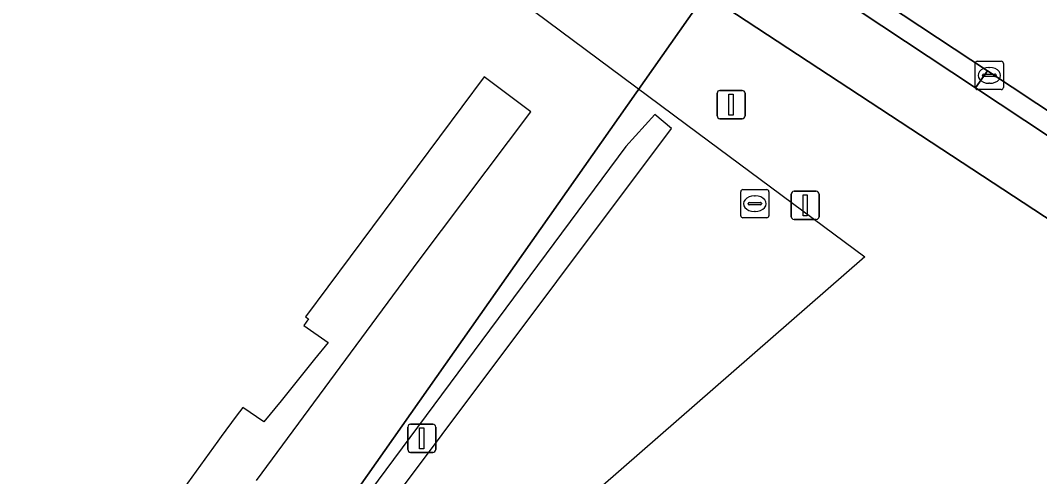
# Model space of a CAD drawing. Extents: x 159716 to 160783, y 383290 to 384031.
# Drawn here: x 160492.34 to 160528.52, y 383745.84 to 383762.02 of the extents above; entities that cross this region are included whole.
import ezdxf

# ---------------------------------------------------------------- set-up
doc = ezdxf.new("R2010")
doc.units = 0
for name, color, linetype in [('IMGEO_Berm_open', 7, 'Continuous'), ('IMGEO_Fietspad_gesloten', 7, 'Continuous'), ('IMGEO_Kolk', 7, 'Continuous'), ('IMGEO_Lichtmast', 7, 'Continuous'), ('IMGEO_Pand_vergunning_verleend', 7, 'Continuous'), ('IMGEO_Rijbaan_lokaal_gesloten', 7, 'Continuous'), ('IMGEO_Rijbaan_lokaal_open', 7, 'Continuous'), ('IMGEO_Terreindeel_zand', 7, 'Continuous'), ('IMGEO_Voetpad_open', 7, 'Continuous')]:
    doc.layers.add(name, color=color, linetype=linetype)

msp = doc.modelspace()

# ---------------------------------------------------------------- linework, layer by layer
at = {"layer": 'IMGEO_Berm_open'}
msp.add_lwpolyline([(160526.669, 383760.235), (160526.248, 383759.623), (160530.627, 383756.727), (160533.96, 383754.558), (160534.37, 383755.168), (160531.02, 383757.354)], close=True, dxfattribs=at)
at = {"layer": 'IMGEO_Fietspad_gesloten'}
msp.add_lwpolyline([(160530.627, 383756.727), (160526.248, 383759.623), (160522.078, 383762.38), (160518.075, 383765.054), (160516.655, 383762.968), (160541.795, 383746.477), (160545.488, 383747.383), (160541.119, 383750), (160539.159, 383751.174), (160533.96, 383754.558)], close=True, dxfattribs=at)
at = {"layer": 'IMGEO_Kolk'}
for p, q in [((160526.237, 383759.642), (160526.237, 383760.494)), ((160526.312, 383760.568), (160527.164, 383760.568)), ((160527.238, 383760.494), (160527.238, 383759.642)), ((160526.496, 383760.062), (160526.496, 383760.074)), ((160526.539, 383760.111), (160526.937, 383760.111)), ((160526.725, 383760.348), (160526.75, 383760.348)), ((160526.98, 383760.074), (160526.98, 383760.062)), ((160526.934, 383760.025), (160526.536, 383760.025)), ((160526.748, 383759.788), (160526.723, 383759.788)), ((160527.164, 383759.568), (160526.312, 383759.568)), ((160517.912, 383755.091), (160517.912, 383755.943)), ((160517.987, 383756.017), (160518.839, 383756.017)), ((160518.4, 383755.797), (160518.425, 383755.797)), ((160518.913, 383755.943), (160518.913, 383755.091)), ((160518.171, 383755.511), (160518.171, 383755.523)), ((160518.609, 383755.474), (160518.211, 383755.474)), ((160518.214, 383755.56), (160518.612, 383755.56)), ((160518.655, 383755.523), (160518.655, 383755.511)), ((160518.839, 383755.017), (160517.987, 383755.017)), ((160518.423, 383755.237), (160518.398, 383755.237))]:
    msp.add_line(p, q, dxfattribs=at)
for points in [[(160526.237, 383759.642), (160526.237, 383760.494)], [(160526.312, 383760.568), (160527.164, 383760.568)], [(160527.238, 383760.494), (160527.238, 383759.642)], [(160527.164, 383759.568), (160526.312, 383759.568)], [(160517.912, 383755.091), (160517.912, 383755.943)], [(160517.987, 383756.017), (160518.839, 383756.017)], [(160518.913, 383755.943), (160518.913, 383755.091)], [(160518.839, 383755.017), (160517.987, 383755.017)]]:
    msp.add_lwpolyline(points, dxfattribs=at)
for centre, radius, start, end in [((160526.314, 383760.492), 0.0765, 91.552, 178.448), ((160526.314, 383760.492), 0.0765, 91.552, 178.448), ((160527.162, 383760.492), 0.0765, 1.552, 88.448), ((160527.162, 383760.492), 0.0765, 1.552, 88.448), ((160526.536, 383760.071), 0.0403, 85.8775, 175.7526), ((160526.941, 383760.073), 0.0386, 1.7309, 96.639), ((160526.533, 383760.061), 0.0366, 178.938, 274.7102), ((160526.937, 383760.068), 0.043, 264.8664, 352.4533), ((160526.314, 383759.644), 0.0765, 181.552, 268.448), ((160526.314, 383759.644), 0.0765, 181.552, 268.448), ((160527.162, 383759.644), 0.0765, 271.552, 358.448), ((160527.162, 383759.644), 0.0765, 271.552, 358.448), ((160517.989, 383755.941), 0.0765, 91.552, 178.448), ((160517.989, 383755.941), 0.0765, 91.552, 178.448), ((160518.837, 383755.941), 0.0765, 1.552, 88.448), ((160518.837, 383755.941), 0.0765, 1.552, 88.448), ((160518.211, 383755.52), 0.0403, 85.8775, 175.7526), ((160518.208, 383755.51), 0.0366, 178.938, 274.7102), ((160518.612, 383755.517), 0.043, 264.8664, 352.4533), ((160518.616, 383755.522), 0.0386, 1.7309, 96.639), ((160517.989, 383755.093), 0.0765, 181.552, 268.448), ((160517.989, 383755.093), 0.0765, 181.552, 268.448), ((160518.837, 383755.093), 0.0765, 271.552, 358.448), ((160518.837, 383755.093), 0.0765, 271.552, 358.448)]:
    msp.add_arc(centre, radius, start, end, dxfattribs=at)
for centre, major_axis, ratio, start_param, end_param in [((160526.724, 383760.068), (-0.387, 0.002), 0.722429, 4.712389, 7.853982), ((160526.749, 383760.068), (-0.39, 0.002), 0.717154, 1.570796, 4.712389), ((160518.399, 383755.517), (-0.387, 0.002), 0.722429, 4.712389, 7.853982), ((160518.424, 383755.517), (-0.39, 0.002), 0.717154, 1.570796, 4.712389)]:
    msp.add_ellipse(centre, major_axis=major_axis, ratio=ratio, start_param=start_param, end_param=end_param, dxfattribs=at)
at = {"layer": 'IMGEO_Lichtmast'}
for p, q in [((160517.074, 383758.633), (160517.074, 383759.433)), ((160517.074, 383759.433), (160517.074, 383758.633)), ((160517.174, 383759.533), (160517.964, 383759.533)), ((160517.964, 383759.533), (160517.174, 383759.533)), ((160518.064, 383759.433), (160518.064, 383758.633)), ((160518.064, 383758.633), (160518.064, 383759.433)), ((160517.964, 383758.533), (160517.174, 383758.533)), ((160517.174, 383758.533), (160517.964, 383758.533)), ((160519.705, 383755.057), (160519.705, 383755.857)), ((160519.705, 383755.857), (160519.705, 383755.057)), ((160519.805, 383755.957), (160520.595, 383755.957)), ((160520.595, 383755.957), (160519.805, 383755.957)), ((160520.695, 383755.857), (160520.695, 383755.057)), ((160520.695, 383755.057), (160520.695, 383755.857)), ((160520.595, 383754.957), (160519.805, 383754.957)), ((160519.805, 383754.957), (160520.595, 383754.957)), ((160506.092, 383746.795), (160506.092, 383747.595)), ((160506.092, 383747.595), (160506.092, 383746.795)), ((160506.192, 383747.695), (160506.982, 383747.695)), ((160506.982, 383747.695), (160506.192, 383747.695)), ((160507.082, 383747.595), (160507.082, 383746.795)), ((160507.082, 383746.795), (160507.082, 383747.595)), ((160506.982, 383746.695), (160506.192, 383746.695)), ((160506.192, 383746.695), (160506.982, 383746.695))]:
    msp.add_line(p, q, dxfattribs=at)
for points in [[(160517.494, 383759.408), (160517.644, 383759.408), (160517.644, 383758.658), (160517.494, 383758.658), (160517.494, 383759.408)], [(160520.125, 383755.832), (160520.275, 383755.832), (160520.275, 383755.082), (160520.125, 383755.082), (160520.125, 383755.832)], [(160506.512, 383747.57), (160506.662, 383747.57), (160506.662, 383746.82), (160506.512, 383746.82), (160506.512, 383747.57)]]:
    msp.add_lwpolyline(points, dxfattribs=at)
for centre, start, end in [((160517.174, 383759.433), 90, 180), ((160517.174, 383759.433), 90, 180), ((160517.964, 383759.433), 0, 90), ((160517.964, 383759.433), 360, 90), ((160517.174, 383758.633), 180, 270), ((160517.174, 383758.633), 180, 270), ((160517.964, 383758.633), 270, 0), ((160517.964, 383758.633), 270, 0), ((160519.805, 383755.857), 90, 180), ((160519.805, 383755.857), 90, 180), ((160520.595, 383755.857), 0, 90), ((160520.595, 383755.857), 360, 90), ((160519.805, 383755.057), 180, 270), ((160519.805, 383755.057), 180, 270), ((160520.595, 383755.057), 270, 0), ((160520.595, 383755.057), 270, 0), ((160506.192, 383747.595), 90, 180), ((160506.192, 383747.595), 90, 180), ((160506.982, 383747.595), 0, 90), ((160506.982, 383747.595), 360, 90), ((160506.192, 383746.795), 180, 270), ((160506.192, 383746.795), 180, 270), ((160506.982, 383746.795), 270, 0), ((160506.982, 383746.795), 270, 0)]:
    msp.add_arc(centre, 0.1, start, end, dxfattribs=at)
at = {"layer": 'IMGEO_Pand_vergunning_verleend'}
msp.add_lwpolyline([(160431.124, 383786.452), (160447.807, 383808.696), (160466.886, 383794.387), (160465.896, 383793.067), (160488.439, 383776.16), (160489.69, 383777.857), (160516.406, 383758.02), (160522.32, 383753.629), (160501.011, 383735.052), (160473.315, 383755.825), (160473.755, 383756.412), (160451.199, 383773.33), (160450.27, 383772.092)], close=True, dxfattribs=at)
at = {"layer": 'IMGEO_Rijbaan_lokaal_gesloten'}
msp.add_lwpolyline([(160493.319, 383783.288), (160500, 383778.447), (160508.013, 383772.828), (160515.261, 383767.891), (160518.51, 383765.693), (160522.496, 383762.997), (160526.669, 383760.235), (160531.02, 383757.354), (160534.37, 383755.168), (160539.566, 383751.778), (160541.644, 383750.464), (160543.454, 383753.183), (160541.777, 383754.245), (160533.26, 383759.769), (160524.539, 383765.534), (160516.152, 383771.204)], dxfattribs=at)
at = {"layer": 'IMGEO_Rijbaan_lokaal_open'}
msp.add_lwpolyline([(160522.496, 383762.997), (160518.51, 383765.693), (160518.075, 383765.054), (160522.078, 383762.38), (160526.248, 383759.623), (160526.669, 383760.235)], close=True, dxfattribs=at)
msp.add_lwpolyline([(160541.795, 383746.477), (160516.655, 383762.968), (160498.198, 383736.695), (160498.295, 383736.621), (160495.937, 383733.251), (160496.458, 383732.86), (160507.499, 383724.635), (160500.926, 383718.684), (160496.863, 383715.005)], dxfattribs=at)
at = {"layer": 'IMGEO_Terreindeel_zand'}
msp.add_lwpolyline([(160495.374, 383738.537), (160495.566, 383738.718), (160498.198, 383736.695), (160516.655, 383762.968), (160513.392, 383765.168), (160505.955, 383770.295), (160500, 383774.446)], dxfattribs=at)
at = {"layer": 'IMGEO_Voetpad_open'}
msp.add_lwpolyline([(160500.722, 383745.703), (160506.489, 383753.515), (160510.459, 383758.772), (160508.801, 383760.018), (160502.463, 383751.507), (160502.566, 383751.43), (160502.396, 383751.201), (160503.26, 383750.591), (160502.782, 383750), (160501.589, 383748.526), (160500.983, 383747.777), (160500.234, 383748.29), (160500, 383747.975), (160499.467, 383747.258), (160499.342, 383747.089), (160498.111, 383745.391)], dxfattribs=at)
msp.add_lwpolyline([(160496.458, 383732.86), (160501.754, 383739.92), (160503.245, 383741.907), (160515.456, 383758.185), (160514.863, 383758.677), (160513.829, 383757.551), (160502.76, 383742.637), (160501.276, 383740.638), (160498.295, 383736.621), (160495.937, 383733.251)], close=True, dxfattribs=at)

doc.saveas('drawing.dxf')
